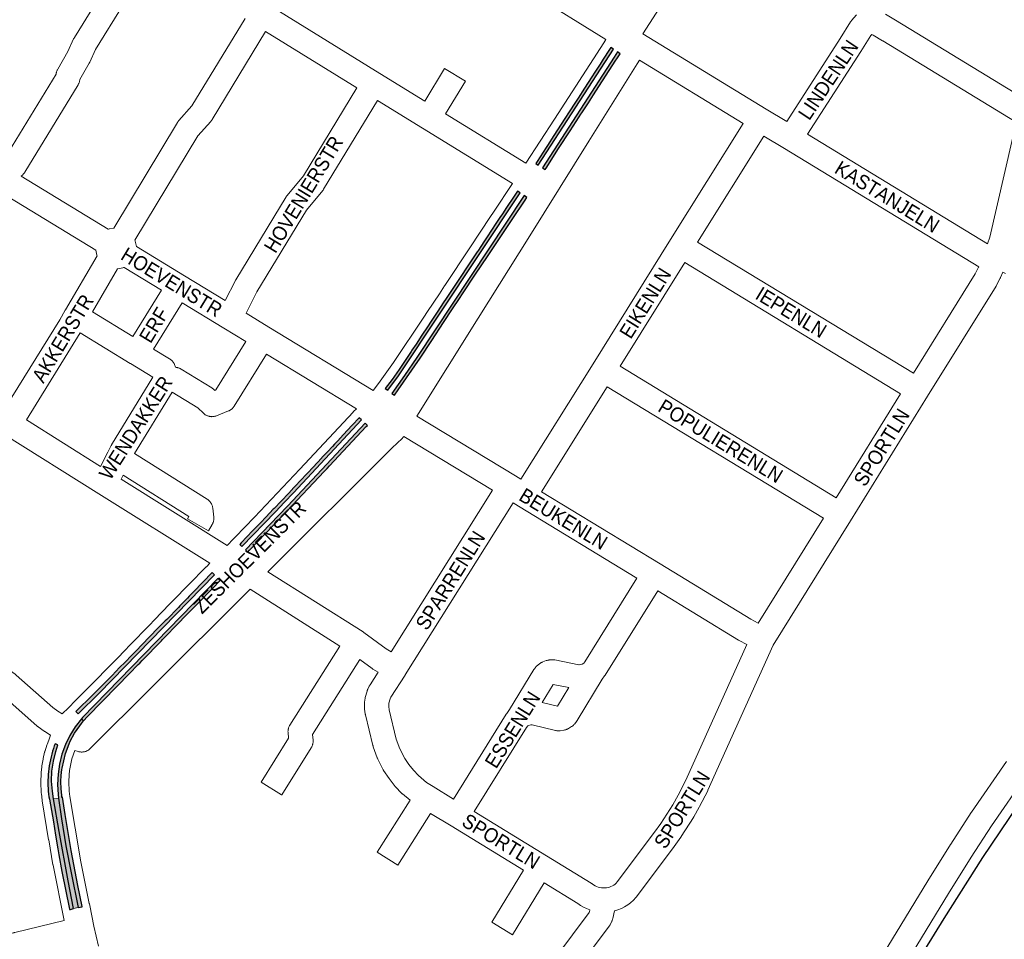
# Paper-space layout 'Layout1' of a CAD drawing. Header units: metres. Extents: x 123097 to 144122, y 392739 to 407589.
# Tile 485 of 510: x 137900 to 138429, y 401679 to 402173. Entities that reach past the tile are written whole.
import ezdxf
from ezdxf.enums import TextEntityAlignment as Align

# ---------------------------------------------------------------- set-up
doc = ezdxf.new("R2010")
doc.units = ezdxf.units.M
doc.header["$MEASUREMENT"] = 0
for name, color, linetype, lineweight in [('gs-anno-wegen algemeen tekst', 7, 'Continuous', 0), ('gs-knt-aanvullende hoofdweg', 7, 'Continuous', 0), ('gs-knt-spoorlijn', 7, 'Continuous', 30), ('gs-knt-wegen algemeen', 7, 'Continuous', 0), ('ir-ARC-asfalt-hoofdwegen-te inspecteren', 5, 'Continuous', 0), ('ir-ARC-fietspaden naastliggend- te inspecteren', 1, 'Continuous', 0)]:
    doc.layers.add(name, color=color, linetype=linetype, lineweight=lineweight)
doc.styles.add('Style-Arial', font='arial.ttf')

psp = doc.layouts.get("Layout1")

# ---------------------------------------------------------------- hatches: boundary and pattern name
at = {"layer": 'ir-ARC-asfalt-hoofdwegen-te inspecteren', "linetype": 'Continuous', "lineweight": 13}
psp.add_hatch(color=5, dxfattribs=at).paths.add_polyline_path([(137929.378, 401695.788), (137926.36, 401710.808), (137921.634, 401737.243), (137918.557, 401754.762), (137921.262, 401755.123), (137922.869, 401743.95), (137925.272, 401729.466), (137928.026, 401715.044), (137931.862, 401696.329)], flags=0)
at = {"layer": 'ir-ARC-fietspaden naastliggend- te inspecteren', "linetype": 'Continuous', "lineweight": 30}
for points in [[(138178.754, 402094.84), (138219.037, 402157.027), (138217.634, 402157.978), (138216.96, 402156.9), (138213.602, 402151.688), (138211.855, 402148.971), (138209.075, 402144.678), (138207.539, 402142.258), (138205.478, 402139.21), (138203.496, 402136.081), (138200.102, 402130.8), (138198.673, 402128.607), (138195.266, 402123.336), (138192.941, 402119.78), (138191.054, 402116.863), (138189.048, 402113.824), (138187.097, 402110.735), (138183.676, 402105.405), (138182.929, 402104.338), (138178.046, 402096.775), (138177.412, 402095.73)], [(138182.383, 402092.433), (138182.895, 402093.149), (138189.648, 402103.643), (138195.876, 402113.258), (138200.712, 402120.68), (138201.631, 402122.133), (138202.092, 402122.902), (138205.62, 402128.315), (138208.373, 402132.523), (138209.68, 402134.552), (138220.397, 402151.186), (138220.821, 402151.807), (138222.624, 402154.603), (138221.219, 402155.552), (138219.403, 402152.722), (138180.987, 402093.369)], [(138110.843, 401995.447), (138110.428, 401994.775), (138106.942, 401989.463), (138104.436, 401985.739), (138104.119, 401985.196), (138100.351, 401979.841), (138096.585, 401974.967), (138097.941, 401973.978), (138103.757, 401981.733), (138168.969, 402079.901), (138167.584, 402080.812), (138165.761, 402078.165), (138161.688, 402071.995), (138159.464, 402068.651), (138158.115, 402066.668), (138156.037, 402063.465), (138151.298, 402056.299), (138149.847, 402054.168), (138146.245, 402048.718), (138145.9, 402048.238), (138143.446, 402044.564), (138140.286, 402039.781), (138137.49, 402035.573), (138136.402, 402033.904), (138134.684, 402031.294), (138133.587, 402029.682), (138129.341, 402023.266), (138127.769, 402020.906), (138126.396, 402018.89), (138124.377, 402015.876), (138122.001, 402012.23), (138118.539, 402006.988), (138116.89, 402004.558), (138116.23, 402003.513), (138113.132, 401998.752)], [(138136.409, 402023.158), (138138.102, 402025.7), (138145.095, 402036.208), (138151.483, 402045.753), (138164.742, 402065.677), (138171.607, 402076.08), (138172.524, 402077.505), (138171.131, 402078.443), (138113.481, 401991.603), (138106.935, 401981.874), (138100.137, 401972.32), (138101.516, 401971.315), (138103.54, 401974.133), (138115.285, 401991.264), (138121.6, 402000.766), (138127.921, 402010.331), (138132.718, 402017.625)], [(138040.666, 401914.437), (138036.921, 401910.489), (138036.533, 401910.109), (138032.668, 401906.034), (138029.699, 401902.922), (138025.441, 401898.477), (138019.299, 401892.081), (138018.489, 401891.21), (138019.719, 401890.07), (138037.667, 401908.814), (138042.531, 401913.909), (138047.37, 401919.026), (138083.825, 401958.056), (138082.586, 401959.234), (138078.907, 401955.312), (138074.035, 401950.041), (138071.082, 401946.897), (138069.319, 401944.996), (138068.229, 401943.852), (138065.62, 401940.987), (138063.375, 401938.674), (138060.523, 401935.59), (138057.347, 401932.186), (138055.333, 401930.028), (138053.663, 401928.248), (138052.049, 401926.476), (138047.614, 401921.76), (138044.795, 401918.808)], [(138022.864, 401887.129), (138023.787, 401888.117), (138045.203, 401910.521), (138049.375, 401914.931), (138058.159, 401924.287), (138063.79, 401930.341), (138065.365, 401932.051), (138066.681, 401933.417), (138086.436, 401954.564), (138087.003, 401955.137), (138085.745, 401956.285), (138044.27, 401911.989), (138039.365, 401906.823), (138021.637, 401888.268)], [(137987.619, 401859.546), (137986.408, 401858.291), (137985.617, 401857.363), (137979.344, 401851.006), (137978.485, 401850.211), (137974.952, 401846.62), (137969.975, 401841.49), (137962.685, 401834.01), (137960.381, 401831.615), (137956.985, 401828.13), (137954.059, 401825.141), (137949.996, 401820.95), (137941.293, 401812.071), (137939.761, 401810.553), (137930.613, 401801.602), (137931.758, 401800.418), (137943.022, 401811.44), (138004.946, 401874.871), (138003.775, 401876.119), (137993.703, 401865.811), (137991.455, 401863.495), (137990.467, 401862.498)], [(137966.137, 401828.969), (137976.491, 401839.573), (137976.842, 401840.025), (137986.329, 401849.759), (137988.555, 401852.065), (137989.291, 401852.732), (137994.085, 401857.576), (137995.78, 401859.347), (138003.81, 401867.529), (138008.003, 401871.833), (138006.822, 401873.001), (137934.076, 401798.339), (137933.555, 401797.746), (137934.749, 401796.556), (137936.839, 401798.865), (137952.683, 401815.148), (137959.138, 401821.751), (137963.991, 401826.745), (137964.834, 401827.596)], [(137924.758, 401746.351), (137923.457, 401755.54), (137923.075, 401755.522), (137922.951, 401756.757), (137922.739, 401760.088), (137922.565, 401764.009), (137922.645, 401767.25), (137923.095, 401770.461), (137923.222, 401771.241), (137924.946, 401779), (137926.909, 401784.208), (137927.589, 401785.738), (137929.88, 401789.955), (137932.648, 401793.875), (137933.675, 401795.225), (137934.749, 401796.556), (137933.555, 401797.746), (137930.188, 401793.412), (137927.298, 401788.746), (137924.919, 401783.8), (137923.077, 401778.63), (137921.793, 401773.325), (137921.027, 401767.92), (137920.787, 401762.467), (137921.074, 401757.016), (137921.262, 401755.123), (137922.869, 401743.95), (137925.272, 401729.466), (137928.026, 401715.044), (137931.862, 401696.329), (137934.012, 401696.776), (137933.969, 401697.035), (137931.662, 401708.185), (137928.024, 401727.037)], [(137927.705, 401695.418), (137929.378, 401695.788), (137926.36, 401710.808), (137921.634, 401737.243), (137918.557, 401754.762), (137917.994, 401758.8), (137917.545, 401764.191), (137917.713, 401769.599), (137918.496, 401774.952), (137919.883, 401780.181), (137920.965, 401783.665), (137919.404, 401784.292), (137919.008, 401783.182), (137918.542, 401781.759), (137918.103, 401780.328), (137917.661, 401778.773), (137917.251, 401777.21), (137916.281, 401772.52), (137915.698, 401767.766), (137915.46, 401763.316), (137915.701, 401758.866), (137915.959, 401757.146), (137916.11, 401755.754), (137916.337, 401754.518), (137918.479, 401742.382), (137919.661, 401735.143), (137920.88, 401727.909), (137921.429, 401724.758), (137923.117, 401715.792), (137927.168, 401695.544), (137927.188, 401695.32)]]:
    psp.add_hatch(color=1, dxfattribs=at).paths.add_polyline_path(points, flags=0)

# ---------------------------------------------------------------- linework, layer by layer
at = {"layer": 'gs-knt-aanvullende hoofdweg', "color": 7, "linetype": 'Continuous', "flags": 128}
for points in [[(138349.95, 402344.725), (138285.75, 402244.589), (138234.914, 402165.294)], [(138172.047, 402095.937), (138187.397, 402119.554), (138187.402, 402119.561), (138213.824, 402160.372), (138213.841, 402160.398), (138215.045, 402162.241)], [(138090.153, 401973.87), (138092.993, 401977.606), (138101.055, 401988.895), (138117.295, 402013.224), (138117.313, 402013.251), (138119.319, 402016.229), (138125.649, 402025.701), (138125.684, 402025.755), (138125.714, 402025.801), (138128.436, 402030.033), (138128.499, 402030.13), (138141.963, 402050.374), (138153.168, 402067.19), (138154.749, 402069.573), (138154.758, 402069.586), (138164.918, 402085.036)], [(138011.832, 401890.663), (138015.161, 401894.265), (138015.881, 401895.044), (138015.884, 401895.047), (138015.985, 401895.155), (138026.363, 401905.95), (138050.691, 401931.689), (138079.298, 401962.299), (138079.435, 401962.441), (138079.574, 401962.579), (138081.155, 401964.102)], [(137923.232, 401800.366), (137926.693, 401803.653), (137930.389, 401807.488), (137930.457, 401807.558), (137944.29, 401821.538), (137944.308, 401821.557), (137954.158, 401831.441), (137954.951, 401832.272), (137954.97, 401832.291), (137974.733, 401852.813), (137974.773, 401852.854), (137991.089, 401869.545), (138000.514, 401879.186), (138000.615, 401879.288), (138002.496, 401881.14)], [(137924.225, 401689.427), (137918.34, 401719.049), (137918.336, 401719.068), (137918.302, 401719.252), (137918.296, 401719.284), (137915.979, 401732.695), (137915.97, 401732.748), (137912.506, 401753.688), (137912.504, 401753.697), (137912.501, 401753.718), (137912.452, 401754.057), (137912.05, 401757.441), (137912.019, 401757.772), (137912.001, 401758.104), (137911.84, 401763.526), (137911.838, 401763.858), (137911.902, 401768.249), (137911.915, 401768.594), (137911.944, 401768.938), (137912.267, 401771.956), (137912.312, 401772.3), (137912.336, 401772.438), (137912.345, 401772.499), (137912.99, 401776.05), (137913.048, 401776.335), (137913.822, 401779.821), (137913.846, 401779.919), (137913.871, 401780.03), (137913.895, 401780.118), (137913.915, 401780.196), (137913.94, 401780.28), (137913.968, 401780.379), (137914.001, 401780.478), (137914.028, 401780.566), (137915.028, 401783.569), (137915.155, 401783.921), (137916.017, 401786.134), (137916.018, 401786.137), (137917.011, 401788.912)], [(137930.013, 401780.664), (137928.407, 401776.176), (137927.164, 401770.013), (137926.915, 401767.684), (137926.859, 401763.806), (137927.005, 401758.883), (137927.346, 401756.01), (137927.347, 401755.999), (137933.085, 401721.912), (137933.088, 401721.895), (137933.09, 401721.887), (137937.796, 401698.501), (137937.807, 401698.448), (137937.993, 401697.488), (137940.135, 401686.429), (137940.138, 401686.411), (137942.781, 401675.659)]]:
    psp.add_lwpolyline(points, dxfattribs=at)
at = {"layer": 'gs-knt-spoorlijn', "color": 7, "linetype": 'Continuous', "flags": 128}
psp.add_lwpolyline([(137774.533, 400671.148), (137821.374, 400749.994), (137883.438, 400851.674), (137912.535, 400899.113), (137956.669, 400971.304), (137978.112, 401006.558), (138001.083, 401044.015), (138080.916, 401174.727), (138154.612, 401295.1), (138181.132, 401338.462), (138209.188, 401384.544), (138261.486, 401470.035), (138286.625, 401511.087), (138310.143, 401549.489), (138328.275, 401579.322), (138366.898, 401642.445), (138396.47, 401690.502), (138417.243, 401723.17), (138441.088, 401758.515)], dxfattribs=at)
at = {"layer": 'gs-knt-wegen algemeen', "color": 7, "linetype": 'Continuous', "flags": 128}
for points in [[(138215.045, 402162.241), (138175.062, 402187.057), (138079.192, 402246.968), (138079.187, 402246.971), (138017.169, 402285.802), (138017.167, 402285.804), (137980.952, 402308.504), (137932.932, 402338.633), (137932.893, 402338.658), (137899.326, 402360.056), (137899.252, 402360.104), (137847.652, 402393.991), (137842.896, 402396.81)], [(137889.732, 402096.811), (137890.187, 402096.946), (137890.488, 402097.034), (137891.682, 402097.671), (137892.528, 402098.482), (137919.945, 402143.562), (137920.005, 402143.967), (137920.057, 402144.27), (137920.123, 402144.571), (137920.204, 402144.869), (137920.298, 402145.163), (137920.407, 402145.451), (137920.529, 402145.734), (137920.664, 402146.011), (137920.812, 402146.282), (137926.334, 402155.811), (137929.389, 402162.541), (137929.507, 402162.787), (137929.635, 402163.028), (137929.774, 402163.263), (137959.684, 402211.837)], [(137970.734, 402204.951), (137941.075, 402156.786), (137938.056, 402150.135), (137937.964, 402149.941), (137937.865, 402149.75), (137937.761, 402149.562), (137932.704, 402140.834), (137932.633, 402140.358), (137932.585, 402140.073), (137932.524, 402139.79), (137932.45, 402139.51), (137932.364, 402139.234), (137932.266, 402138.962), (137932.156, 402138.694), (137932.034, 402138.432), (137931.9, 402138.175), (137931.757, 402137.928), (137931.755, 402137.925), (137931.753, 402137.921)], [(138312.119, 402118.153), (138340.798, 402162.76), (138346.352, 402171.657), (138346.515, 402171.906), (138346.69, 402172.148), (138346.875, 402172.381), (138349.486, 402175.509)], [(138365.036, 402175.861), (138370.353, 402172.542)], [(137950.928, 402061.058), (137985.106, 402117.76), (137985.27, 402118.019), (137985.447, 402118.269), (137985.635, 402118.512), (137985.834, 402118.745), (137992.831, 402126.549), (138021.356, 402173.423)], [(138370.353, 402172.542), (138438.193, 402131.301)], [(138032.421, 402166.561), (138003.641, 402119.267), (138003.479, 402119.014), (138003.306, 402118.77), (138003.122, 402118.533), (138002.927, 402118.305), (137995.939, 402110.511), (137962.242, 402054.607)], [(138081.349, 402136.34), (138032.421, 402166.561)], [(138234.914, 402165.294), (138301.019, 402124.894)], [(138435.143, 402117.918), (138363.557, 402161.436), (138363.492, 402161.476), (138358.487, 402164.6), (138357.66, 402164.983), (138357.159, 402164.383), (138351.819, 402155.829), (138351.773, 402155.755), (138323.246, 402111.385)], [(138233.091, 402151.15), (138231.788, 402149.185), (138205.822, 402107.643), (138174.136, 402056.951), (138146.428, 402012.621), (138146.426, 402012.617), (138146.424, 402012.614)], [(138288.631, 402117.207), (138233.091, 402151.15)], [(137931.753, 402137.921), (137903.209, 402090.988), (137903.057, 402090.75), (137902.895, 402090.519), (137902.723, 402090.295), (137902.542, 402090.079), (137902.351, 402089.87), (137902.151, 402089.671), (137901.254, 402088.811)], [(138010.773, 402022.12), (138016.194, 402032.865), (138016.313, 402033.091), (138016.442, 402033.313), (138043.482, 402077.829), (138043.649, 402078.089), (138043.827, 402078.34), (138044.017, 402078.583), (138052.667, 402089.105), (138081.349, 402136.34)], [(138092.436, 402129.515), (138063.555, 402081.95), (138063.389, 402081.69), (138063.21, 402081.438), (138063.02, 402081.195), (138054.369, 402070.673), (138027.703, 402026.772), (138021.928, 402015.323)], [(138164.918, 402085.036), (138116.63, 402114.668), (138092.436, 402129.515)], [(138301.019, 402124.894), (138312.119, 402118.153)], [(138169.41, 401926.226), (138208.143, 401988.214), (138249.727, 402054.862), (138288.631, 402117.207)], [(138419.867, 402052.529), (138420.995, 402056.173), (138432.932, 402107.573), (138434.545, 402114.516), (138435.143, 402117.918)], [(138299.75, 402110.432), (138264.258, 402053.555)], [(138415.084, 402040.197), (138310.78, 402103.733), (138299.75, 402110.432)], [(138323.246, 402111.385), (138419.867, 402052.529)], [(137901.254, 402088.811), (137947.905, 402060.403), (137948.156, 402060.481), (137948.417, 402060.55), (137948.68, 402060.609), (137950.928, 402061.058)], [(137941.95, 402046.121), (137941.945, 402046.136), (137941.874, 402046.429), (137941.264, 402049.203), (137894.574, 402077.635), (137893.949, 402077.722), (137893.315, 402077.683)], [(137962.242, 402054.607), (137962.272, 402054.521), (137962.353, 402054.254), (137962.423, 402053.985), (137963.075, 402051.212), (137963.087, 402051.158), (137988.855, 402035.467), (138010.773, 402022.12)], [(138264.258, 402053.555), (138380.038, 401983.095)], [(137893.002, 401965.05), (137921.916, 402011.708), (137924.873, 402017.039), (137924.952, 402017.178), (137941.95, 402046.121)], [(137952.943, 402039.129), (137939.415, 402016.094)], [(137976.483, 402027.757), (137956.499, 402039.925), (137956.317, 402039.866), (137956.06, 402039.795), (137955.801, 402039.734), (137953.145, 402039.168), (137952.943, 402039.129)], [(138257.365, 402042.508), (138222.672, 401986.904)], [(138373.172, 401972.032), (138257.365, 402042.508)], [(138380.038, 401983.095), (138413.22, 402036.559), (138415.009, 402040.029), (138415.084, 402040.197)], [(138428.107, 402037.427), (138426.821, 402034.55), (138426.745, 402034.386), (138426.665, 402034.225), (138424.675, 402030.363), (138424.551, 402030.136), (138424.419, 402029.913), (138387.698, 401970.746), (138346.251, 401903.985), (138304.798, 401837.222), (138269.803, 401759.319), (138269.729, 401759.161), (138269.651, 401759.004), (138265.289, 401750.543), (138265.159, 401750.303), (138262.14, 401745.005), (138262.059, 401744.867), (138261.975, 401744.731), (138255.425, 401734.447), (138255.337, 401734.313), (138255.246, 401734.181), (138251.721, 401729.205), (138251.619, 401729.065), (138231.403, 401702.077), (138231.254, 401701.885), (138231.097, 401701.698), (138229.749, 401700.281), (138228.284, 401698.985), (138226.714, 401697.818), (138225.05, 401696.79), (138223.304, 401695.908), (138221.489, 401695.179), (138219.625, 401694.609), (138218.723, 401690.524), (138218.649, 401690.223), (138218.561, 401689.925), (138218.458, 401689.633), (138218.342, 401689.345), (138218.213, 401689.064), (138217.399, 401687.403), (138217.26, 401687.135), (138217.108, 401686.873), (138216.944, 401686.618), (138216.769, 401686.372), (138180.354, 401637.61)], [(138429.505, 402036.577), (138428.107, 402037.427)], [(138002.496, 401881.14), (137942.843, 401918.323), (137942.821, 401918.337), (137891.618, 401950.54), (137831.234, 401988.508), (137770.209, 402026.96)], [(137939.415, 402016.094), (137961.059, 402002.835), (137976.483, 402027.757)], [(137987.603, 402020.985), (137972.196, 401996.09), (137980.854, 401990.906), (137981.108, 401990.746), (137981.355, 401990.573), (137981.594, 401990.39), (137981.824, 401990.195), (137982.045, 401989.991), (137982.256, 401989.776), (137982.457, 401989.552), (137982.647, 401989.318), (137982.827, 401989.076), (137982.995, 401988.826), (137983.151, 401988.569), (137983.295, 401988.304), (137983.427, 401988.034), (137983.546, 401987.757), (137984.128, 401986.315)], [(138021.774, 402000.167), (138010.022, 402007.333), (137987.603, 402020.985)], [(138021.928, 402015.323), (138034.148, 402007.871), (138090.153, 401973.87)], [(138146.424, 402012.614), (138113.603, 401960.042)], [(137932.945, 402004.789), (137904.024, 401958.119)], [(137971.911, 401981.085), (137959.839, 401988.314), (137959.783, 401988.348), (137932.945, 402004.789)], [(137984.128, 401986.315), (137984.455, 401986.273), (137984.756, 401986.227), (137985.055, 401986.167), (137985.35, 401986.093), (137985.642, 401986.005), (137985.929, 401985.904), (137986.212, 401985.789), (137986.488, 401985.662), (137986.759, 401985.521), (137987.022, 401985.368), (138003.477, 401975.294), (138003.719, 401975.138), (138003.954, 401974.972), (138004.182, 401974.795), (138004.401, 401974.609), (138004.612, 401974.413), (138005.094, 401973.946), (138005.65, 401974.17), (138021.774, 402000.167)], [(138032.897, 401993.399), (138015.591, 401965.496), (138015.418, 401965.231), (138015.232, 401964.974), (138015.033, 401964.727), (138014.823, 401964.49), (138014.601, 401964.264), (138014.369, 401964.048), (138014.127, 401963.844), (138013.874, 401963.652), (138013.613, 401963.473), (138013.344, 401963.306), (138013.066, 401963.153), (138012.782, 401963.014), (138012.491, 401962.888), (138006.03, 401960.286), (138005.737, 401960.176), (138005.439, 401960.081), (138005.137, 401960), (138004.831, 401959.933), (138004.523, 401959.881), (138004.212, 401959.844), (138003.9, 401959.822), (138003.587, 401959.815), (138003.275, 401959.823), (138002.963, 401959.846), (138002.652, 401959.884), (138002.344, 401959.937), (138002.039, 401960.005), (138001.737, 401960.087), (138001.439, 401960.183), (138001.147, 401960.294), (138000.86, 401960.419), (138000.579, 401960.557), (138000.306, 401960.709), (138000.04, 401960.874), (137999.782, 401961.051), (137999.533, 401961.24), (137999.293, 401961.442), (137999.064, 401961.654), (137996.062, 401964.567), (137982.246, 401973.026), (137962.107, 401939.99)], [(138081.155, 401964.102), (138032.897, 401993.399)], [(138222.672, 401986.904), (138338.593, 401916.335)], [(137947.665, 401940.731), (137949.493, 401944.28), (137949.604, 401944.485), (137949.721, 401944.687), (137971.911, 401981.085)], [(138215.776, 401975.86), (138180.538, 401919.465)], [(138331.725, 401905.273), (138215.776, 401975.86)], [(138338.593, 401916.335), (138373.172, 401972.032)], [(138113.603, 401960.042), (138166.486, 401928.002), (138169.41, 401926.226)], [(137904.024, 401958.119), (137943.749, 401933.134), (137947.662, 401940.724)], [(138106.516, 401949.113), (138106.437, 401949.002), (138106.266, 401948.78), (138106.085, 401948.565), (138105.895, 401948.359), (138105.696, 401948.161), (138100.394, 401943.1), (138033.542, 401876.61)], [(138154.087, 401920.291), (138106.516, 401949.113)], [(137947.662, 401940.724), (137947.663, 401940.728), (137947.665, 401940.731)], [(137947.662, 401940.724), (137947.663, 401940.728), (137947.665, 401940.731)], [(138099.777, 401833.633), (138154.087, 401920.291)], [(138180.538, 401919.465), (138244.087, 401880.826), (138244.093, 401880.822), (138292.866, 401851.097), (138296.761, 401848.96)], [(138165.22, 401913.538), (138107.356, 401821.21), (138107.335, 401821.177), (138107.311, 401821.141)], [(138231.694, 401873.123), (138168.145, 401911.763), (138165.22, 401913.538)], [(138296.761, 401848.96), (138331.725, 401905.273)], [(138033.542, 401876.61), (138084.731, 401844.269), (138084.815, 401844.215), (138084.865, 401844.182), (138084.993, 401844.094), (138085.078, 401844.033), (138097.109, 401835.3), (138099.777, 401833.633)], [(137819.368, 401870.709), (137884.592, 401830.93), (137884.757, 401830.826), (137884.919, 401830.717), (137897.997, 401821.622), (137898.206, 401821.47), (137898.41, 401821.309), (137898.606, 401821.141), (137918.196, 401803.717), (137920.876, 401801.796), (137923.232, 401800.366)], [(138133.17, 401754.629), (138161.454, 401800.094), (138161.607, 401800.327), (138161.769, 401800.554), (138163.372, 401802.698), (138176.372, 401824.072), (138176.519, 401824.302), (138176.675, 401824.526), (138176.84, 401824.743), (138177.014, 401824.952), (138177.683, 401825.724), (138177.858, 401825.917), (138178.039, 401826.104), (138178.228, 401826.282), (138178.424, 401826.453), (138178.627, 401826.616), (138179.427, 401827.233), (138179.649, 401827.396), (138179.877, 401827.55), (138180.111, 401827.694), (138180.351, 401827.828), (138180.597, 401827.952), (138180.848, 401828.065), (138181.103, 401828.168), (138182.983, 401828.878), (138183.244, 401828.97), (138183.509, 401829.052), (138183.777, 401829.121), (138184.047, 401829.18), (138184.32, 401829.226), (138184.595, 401829.262), (138184.87, 401829.285), (138185.879, 401829.349), (138186.158, 401829.361), (138186.438, 401829.36), (138186.718, 401829.348), (138186.997, 401829.324), (138187.275, 401829.287), (138187.551, 401829.239), (138200.407, 401826.703), (138200.627, 401826.694), (138202.038, 401826.937), (138202.248, 401827.022), (138203.174, 401827.569), (138203.668, 401828.246), (138231.694, 401873.123)], [(138024.077, 401867.19), (137971.188, 401814.497), (137938.302, 401781.734), (137938.07, 401781.515), (137937.828, 401781.307), (137937.577, 401781.111), (137937.315, 401780.927), (137937.045, 401780.757), (137936.768, 401780.6), (137936.483, 401780.457), (137936.191, 401780.328), (137935.893, 401780.214), (137935.59, 401780.114), (137935.282, 401780.029), (137934.971, 401779.96), (137934.657, 401779.906), (137934.34, 401779.867), (137934.022, 401779.844), (137933.703, 401779.836), (137933.384, 401779.844), (137933.066, 401779.868), (137932.749, 401779.907), (137932.435, 401779.961), (137932.124, 401780.032), (137931.816, 401780.117), (137930.013, 401780.664)], [(138242.815, 401866.353), (138214.586, 401821.148), (138214.456, 401820.948), (138214.319, 401820.754), (138213.064, 401819.036), (138199.65, 401796.82), (138199.504, 401796.589), (138199.348, 401796.365), (138199.184, 401796.147), (138198.27, 401794.991), (138198.086, 401794.769), (138197.892, 401794.555), (138197.689, 401794.35), (138197.478, 401794.154), (138197.257, 401793.968), (138197.029, 401793.791), (138196.793, 401793.625), (138196.55, 401793.47), (138194.876, 401792.45), (138194.623, 401792.303), (138194.362, 401792.167), (138194.096, 401792.044), (138193.825, 401791.932), (138193.549, 401791.833), (138193.268, 401791.747), (138192.985, 401791.673), (138192.698, 401791.612), (138192.408, 401791.564), (138190.466, 401791.287), (138190.164, 401791.251), (138189.861, 401791.23), (138189.557, 401791.222), (138189.253, 401791.229), (138188.95, 401791.249), (138188.648, 401791.284), (138188.348, 401791.333), (138188.051, 401791.396), (138175.485, 401794.364), (138174.945, 401794.434), (138174.79, 401794.432), (138173.539, 401794.128), (138173.039, 401793.884), (138172.362, 401792.979), (138144.29, 401747.856)], [(138290.636, 401837.47), (138286.474, 401839.754), (138286.217, 401839.902), (138242.815, 401866.353)], [(137917.011, 401788.912), (137913.908, 401790.794), (137913.697, 401790.928), (137913.491, 401791.07), (137910.331, 401793.336), (137910.149, 401793.471), (137909.971, 401793.614), (137909.799, 401793.762), (137890.244, 401811.154), (137877.646, 401819.916), (137812.588, 401859.595)], [(138144.29, 401747.856), (138183.105, 401724.212), (138183.127, 401724.198), (138207.032, 401709.506), (138207.25, 401709.366), (138207.463, 401709.217), (138207.67, 401709.059), (138208.419, 401708.519), (138209.215, 401708.051), (138210.051, 401707.658), (138210.919, 401707.344), (138211.813, 401707.111), (138212.724, 401706.962), (138213.647, 401706.898), (138214.489, 401706.914), (138215.325, 401707.002), (138216.151, 401707.161), (138216.96, 401707.39), (138217.746, 401707.687), (138218.504, 401708.05), (138219.229, 401708.476), (138219.914, 401708.963), (138220.555, 401709.507), (138221.148, 401710.103), (138241.147, 401736.802), (138244.529, 401741.576), (138250.907, 401751.59), (138253.779, 401756.63), (138257.998, 401764.814), (138290.636, 401837.47)], [(138107.307, 401821.135), (138099.623, 401809.225), (138099.269, 401808.479), (138098.59, 401806.081), (138098.494, 401805.2), (138098.497, 401804.205), (138098.731, 401802.491), (138102.55, 401786.799), (138104.448, 401781.532), (138107.053, 401776.423), (138109.223, 401773.137), (138111.677, 401770.058), (138114.397, 401767.21), (138118.813, 401763.517), (138122.272, 401761.265), (138133.17, 401754.629)], [(138107.311, 401821.141), (138107.309, 401821.138), (138107.307, 401821.135)], [(138107.311, 401821.141), (138107.309, 401821.138), (138107.307, 401821.135)], [(138180.901, 401806.463), (138189.095, 401804.528), (138195.102, 401814.478), (138186.775, 401816.121), (138180.901, 401806.463)], [(138280.288, 401536.226), (138280.31, 401536.262), (138297.844, 401565.427), (138297.888, 401565.5), (138324.493, 401608.47), (138324.54, 401608.545), (138339.784, 401632.429), (138354.33, 401655.822), (138387.797, 401710.655), (138387.824, 401710.697), (138399.992, 401730.291), (138400.055, 401730.392), (138411.073, 401747.428), (138411.179, 401747.587), (138429.971, 401774.853)], [(138440.652, 401767.408), (138421.954, 401740.277), (138411.021, 401723.372), (138398.898, 401703.85), (138365.43, 401649.015), (138365.401, 401648.969), (138350.82, 401625.521), (138350.78, 401625.457), (138335.54, 401601.578), (138308.98, 401558.682), (138291.444, 401529.514), (138291.396, 401529.437)], [(137896.456, 401682.631), (137897.21, 401682.883), (137897.473, 401682.964), (137897.739, 401683.034), (137924.225, 401689.427)]]:
    psp.add_lwpolyline(points, dxfattribs=at)
for points in [[(137972.065, 402219.461), (138033.697, 402181.075), (138093.68, 402144.028), (138117.865, 402129.186), (138128.477, 402146.663, -0.3555924), (138128.489, 402146.667), (138139.603, 402139.919, -0.3555937), (138139.606, 402139.907), (138128.962, 402122.377), (138172.047, 402095.937)], [(137962.107, 401939.99), (138001.054, 401915.486), (138001.312, 401915.315), (138001.562, 401915.131), (138001.803, 401914.936), (138002.035, 401914.73), (138002.256, 401914.513), (138002.467, 401914.285), (138002.666, 401914.048), (138002.854, 401913.801), (138003.031, 401913.546), (138003.195, 401913.283), (138003.346, 401913.012), (138003.484, 401912.734), (138003.608, 401912.45), (138003.719, 401912.161), (138003.816, 401911.867), (138003.899, 401911.568), (138003.968, 401911.265), (138004.022, 401910.96), (138004.062, 401910.653), (138004.564, 401905.847), (138004.589, 401905.539), (138004.599, 401905.229), (138004.594, 401904.92), (138004.575, 401904.61), (138004.541, 401904.303), (138004.492, 401903.997), (138004.429, 401903.694), (138004.352, 401903.394), (138004.26, 401903.098), (138004.155, 401902.807), (138004.035, 401902.521), (138003.902, 401902.241), (138003.757, 401901.968), (138001.813, 401898.529, -0.3713272), (138001.801, 401898.526), (137990.482, 401904.923, -0.3713251), (137990.478, 401904.935), (137991.238, 401906.279), (137955.987, 401928.458), (137954.822, 401926.199), (138011.832, 401890.663)], [(138169.653, 401645.04), (138205.974, 401693.676), (138206.177, 401694.091), (138206.405, 401695.123), (138204.687, 401695.791), (138203.02, 401696.598), (138201.424, 401697.537), (138199.91, 401698.601), (138181.882, 401709.681), (138164.898, 401681.752, -0.3855713), (138164.885, 401681.749), (138153.776, 401688.504, -0.3524087), (138153.773, 401688.516), (138170.776, 401716.476), (138131.905, 401740.155), (138120.88, 401746.869), (138103.301, 401719.107, -0.3503344), (138103.289, 401719.104), (138092.304, 401726.059, -0.3503318), (138092.3, 401726.071), (138109.955, 401753.952), (138105.882, 401757.358), (138105.727, 401757.492), (138105.576, 401757.631), (138101.925, 401761.432), (138098.639, 401765.554), (138095.748, 401769.961), (138095.646, 401770.139), (138095.551, 401770.319), (138092.663, 401775.983), (138092.544, 401776.228), (138092.435, 401776.479), (138092.337, 401776.733), (138090.182, 401782.714), (138090.108, 401782.934), (138090.041, 401783.157), (138089.982, 401783.382), (138086.002, 401799.738), (138085.953, 401799.955), (138085.911, 401800.174), (138085.877, 401800.393), (138085.538, 401802.869), (138085.505, 401803.156), (138085.485, 401803.445), (138085.478, 401803.734), (138085.473, 401805.528), (138085.477, 401805.77), (138085.49, 401806.012), (138085.512, 401806.253), (138085.707, 401808.037), (138085.742, 401808.307), (138085.788, 401808.575), (138085.846, 401808.841), (138085.914, 401809.103), (138086.89, 401812.551), (138086.97, 401812.811), (138087.06, 401813.067), (138087.161, 401813.319), (138087.272, 401813.567), (138088.041, 401815.188), (138088.168, 401815.441), (138088.305, 401815.687), (138088.453, 401815.928), (138092.789, 401822.647), (138090.018, 401824.378), (138089.829, 401824.501), (138089.644, 401824.631), (138083.047, 401829.419), (138057.594, 401789.165), (138057.849, 401786.178), (138057.867, 401785.879), (138057.872, 401785.58), (138057.863, 401785.28), (138057.84, 401784.982), (138057.803, 401784.684), (138057.753, 401784.389), (138057.69, 401784.096), (138057.613, 401783.807), (138057.522, 401783.521), (138057.419, 401783.24), (138057.303, 401782.964), (138057.174, 401782.693), (138057.033, 401782.429), (138056.88, 401782.172), (138041.025, 401756.844, -0.3852671), (138041.011, 401756.841), (138029.992, 401763.74, -0.3509139), (138029.988, 401763.752), (138044.691, 401787.239), (138044.435, 401790.242), (138044.417, 401790.543), (138044.412, 401790.844), (138044.422, 401791.146), (138044.445, 401791.447), (138044.482, 401791.746), (138044.533, 401792.043), (138044.598, 401792.338), (138044.676, 401792.629), (138044.768, 401792.917), (138044.873, 401793.199), (138044.991, 401793.477), (138045.121, 401793.749), (138045.264, 401794.015), (138045.42, 401794.273), (138072.271, 401836.74), (138024.077, 401867.19)]]:
    psp.add_lwpolyline(points, format="xyb", dxfattribs=at)
at = {"layer": 'ir-ARC-asfalt-hoofdwegen-te inspecteren', "color": 5, "linetype": 'Continuous', "lineweight": 13}
psp.add_lwpolyline([(137918.557, 401754.762), (137921.634, 401737.243), (137926.36, 401710.808), (137929.378, 401695.788), (137931.862, 401696.329), (137928.026, 401715.044), (137925.272, 401729.466), (137922.869, 401743.95), (137921.262, 401755.123)], close=True, dxfattribs=at)
at = {"layer": 'ir-ARC-fietspaden naastliggend- te inspecteren', "color": 1, "linetype": 'Continuous', "lineweight": 30}
for points in [[(138178.754, 402094.84), (138219.037, 402157.027), (138217.634, 402157.978), (138216.96, 402156.9), (138213.602, 402151.688), (138211.855, 402148.971), (138209.075, 402144.678), (138207.539, 402142.258), (138205.478, 402139.21), (138203.496, 402136.081), (138200.102, 402130.8), (138198.673, 402128.607), (138195.266, 402123.336), (138192.941, 402119.78), (138191.054, 402116.863), (138189.048, 402113.824), (138187.097, 402110.735), (138183.676, 402105.405), (138182.929, 402104.338), (138178.046, 402096.775), (138177.412, 402095.73)], [(138182.383, 402092.433), (138182.895, 402093.149), (138189.648, 402103.643), (138195.876, 402113.258), (138200.712, 402120.68), (138201.631, 402122.133), (138202.092, 402122.902), (138205.62, 402128.315), (138208.373, 402132.523), (138209.68, 402134.552), (138220.397, 402151.186), (138220.821, 402151.807), (138222.624, 402154.603), (138221.219, 402155.552), (138219.403, 402152.722), (138180.987, 402093.369)], [(138110.843, 401995.447), (138110.428, 401994.775), (138106.942, 401989.463), (138104.436, 401985.739), (138104.119, 401985.196), (138100.351, 401979.841), (138096.585, 401974.967), (138097.941, 401973.978), (138103.757, 401981.733), (138168.969, 402079.901), (138167.584, 402080.812), (138165.761, 402078.165), (138161.688, 402071.995), (138159.464, 402068.651), (138158.115, 402066.668), (138156.037, 402063.465), (138151.298, 402056.299), (138149.847, 402054.168), (138146.245, 402048.718), (138145.9, 402048.238), (138143.446, 402044.564), (138140.286, 402039.781), (138137.49, 402035.573), (138136.402, 402033.904), (138134.684, 402031.294), (138133.587, 402029.682), (138129.341, 402023.266), (138127.769, 402020.906), (138126.396, 402018.89), (138124.377, 402015.876), (138122.001, 402012.23), (138118.539, 402006.988), (138116.89, 402004.558), (138116.23, 402003.513), (138113.132, 401998.752)], [(138136.409, 402023.158), (138138.102, 402025.7), (138145.095, 402036.208), (138151.483, 402045.753), (138164.742, 402065.677), (138171.607, 402076.08), (138172.524, 402077.505), (138171.131, 402078.443), (138113.481, 401991.603), (138106.935, 401981.874), (138100.137, 401972.32), (138101.516, 401971.315), (138103.54, 401974.133), (138115.285, 401991.264), (138121.6, 402000.766), (138127.921, 402010.331), (138132.718, 402017.625)], [(138040.666, 401914.437), (138036.921, 401910.489), (138036.533, 401910.109), (138032.668, 401906.034), (138029.699, 401902.922), (138025.441, 401898.477), (138019.299, 401892.081), (138018.489, 401891.21), (138019.719, 401890.07), (138037.667, 401908.814), (138042.531, 401913.909), (138047.37, 401919.026), (138083.825, 401958.056), (138082.586, 401959.234), (138078.907, 401955.312), (138074.035, 401950.041), (138071.082, 401946.897), (138069.319, 401944.996), (138068.229, 401943.852), (138065.62, 401940.987), (138063.375, 401938.674), (138060.523, 401935.59), (138057.347, 401932.186), (138055.333, 401930.028), (138053.663, 401928.248), (138052.049, 401926.476), (138047.614, 401921.76), (138044.795, 401918.808)], [(138022.864, 401887.129), (138023.787, 401888.117), (138045.203, 401910.521), (138049.375, 401914.931), (138058.159, 401924.287), (138063.79, 401930.341), (138065.365, 401932.051), (138066.681, 401933.417), (138086.436, 401954.564), (138087.003, 401955.137), (138085.745, 401956.285), (138044.27, 401911.989), (138039.365, 401906.823), (138021.637, 401888.268)], [(137987.619, 401859.546), (137986.408, 401858.291), (137985.617, 401857.363), (137979.344, 401851.006), (137978.485, 401850.211), (137974.952, 401846.62), (137969.975, 401841.49), (137962.685, 401834.01), (137960.381, 401831.615), (137956.985, 401828.13), (137954.059, 401825.141), (137949.996, 401820.95), (137941.293, 401812.071), (137939.761, 401810.553), (137930.613, 401801.602), (137931.758, 401800.418), (137943.022, 401811.44), (138004.946, 401874.871), (138003.775, 401876.119), (137993.703, 401865.811), (137991.455, 401863.495), (137990.467, 401862.498)], [(137966.137, 401828.969), (137976.491, 401839.573), (137976.842, 401840.025), (137986.329, 401849.759), (137988.555, 401852.065), (137989.291, 401852.732), (137994.085, 401857.576), (137995.78, 401859.347), (138003.81, 401867.529), (138008.003, 401871.833), (138006.822, 401873.001), (137934.076, 401798.339), (137933.555, 401797.746), (137934.749, 401796.556), (137936.839, 401798.865), (137952.683, 401815.148), (137959.138, 401821.751), (137963.991, 401826.745), (137964.834, 401827.596)], [(137924.758, 401746.351), (137923.457, 401755.54), (137923.075, 401755.522), (137922.951, 401756.757), (137922.739, 401760.088), (137922.565, 401764.009), (137922.645, 401767.25), (137923.095, 401770.461), (137923.222, 401771.241), (137924.946, 401779), (137926.909, 401784.208), (137927.589, 401785.738), (137929.88, 401789.955), (137932.648, 401793.875), (137933.675, 401795.225), (137934.749, 401796.556), (137933.555, 401797.746), (137930.188, 401793.412), (137927.298, 401788.746), (137924.919, 401783.8), (137923.077, 401778.63), (137921.793, 401773.325), (137921.027, 401767.92), (137920.787, 401762.467), (137921.074, 401757.016), (137921.262, 401755.123), (137922.869, 401743.95), (137925.272, 401729.466), (137928.026, 401715.044), (137931.862, 401696.329), (137934.012, 401696.776), (137933.969, 401697.035), (137931.662, 401708.185), (137928.024, 401727.037)], [(137927.705, 401695.418), (137929.378, 401695.788), (137926.36, 401710.808), (137921.634, 401737.243), (137918.557, 401754.762), (137917.994, 401758.8), (137917.545, 401764.191), (137917.713, 401769.599), (137918.496, 401774.952), (137919.883, 401780.181), (137920.965, 401783.665), (137919.404, 401784.292), (137919.008, 401783.182), (137918.542, 401781.759), (137918.103, 401780.328), (137917.661, 401778.773), (137917.251, 401777.21), (137916.281, 401772.52), (137915.698, 401767.766), (137915.46, 401763.316), (137915.701, 401758.866), (137915.959, 401757.146), (137916.11, 401755.754), (137916.337, 401754.518), (137918.479, 401742.382), (137919.661, 401735.143), (137920.88, 401727.909), (137921.429, 401724.758), (137923.117, 401715.792), (137927.168, 401695.544), (137927.188, 401695.32)]]:
    psp.add_lwpolyline(points, close=True, dxfattribs=at)

# ---------------------------------------------------------------- texts
at = {"layer": 'gs-anno-wegen algemeen tekst', "color": 7, "style": 'Style-Arial', "width": 0.909091}
for s, rotation, p in [('LINDENLN', 56.2749, (138334.344, 402140.568)), ('HOVENIERSTR', 58.71, (138052.722, 402079.17)), ('KASTANJELN', 328.5145, (138365.974, 402077.805)), ('HOEVENSTR', 328.6609, (137982.01, 402032.02)), ('EIKENLN', 58.0359, (138236.159, 402020.778)), ('IEPENLN', 328.6894, (138314.454, 402015.834)), ('AKKERSTR', 58.6864, (137923.558, 402001.797)), ('ERF', 58.6864, (137972.448, 402009.021)), ('WENDAKKER', 57.58056, (137962.67, 401953.864)), ('POPULIERENLN', 328.6736, (138276.602, 401946.737)), ('SPORTLN', 58.1695, (138362.978, 401943.337)), ('BEUKENLN', 328.6688, (138192.216, 401904.974)), ('ZESHOEVENSTR', 44.86581, (138023.847, 401884.402)), ('SPARRENLN', 58.0171, (138131.553, 401871.931)), ('ESSENLN', 58.0997, (138164.91, 401791.84)), ('SPORTLN', 58.1695, (138255.874, 401748.93)), ('SPORTLN', 328.6019, (138158.751, 401731.957))]:
    psp.add_text(s, height=7.7, rotation=rotation, dxfattribs=at).set_placement(p, align=Align.MIDDLE_CENTER)

doc.saveas('drawing.dxf')
